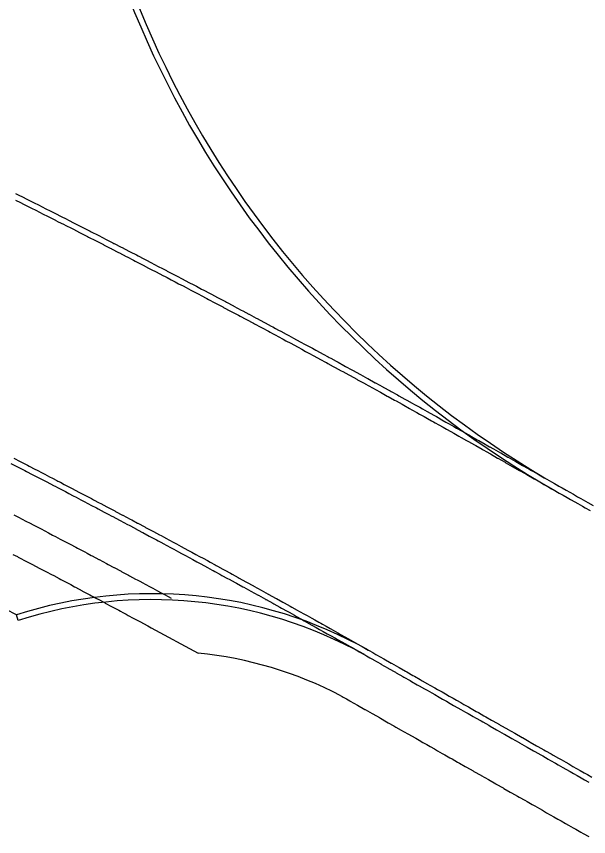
# Model space of a CAD drawing. Extents: x 2145147 to 2158018, y 137519 to 148068.
# Drawn here: x 2153069.8 to 2153134.4, y 142600.4 to 142692.8 of the extents above; entities that cross this region are included whole.
import ezdxf

# ---------------------------------------------------------------- set-up
doc = ezdxf.new("R2010")
doc.units = 0
doc.layers.add('PR_Phasing_Pavement_1', color=7, linetype='Continuous')

msp = doc.modelspace()

# ---------------------------------------------------------------- linework, layer by layer
at = {"layer": 'PR_Phasing_Pavement_1'}
msp.add_line((2153070.024, 142624.746), (2153069.82, 142625.38), dxfattribs=at)
for points in [[(2153069.736, 142672.875), (2153070.01, 142672.738), (2153070.59, 142672.447), (2153070.914, 142672.284), (2153071.443, 142672.019), (2153071.818, 142671.83), (2153072.296, 142671.589), (2153072.722, 142671.375), (2153073.148, 142671.16), (2153073.625, 142670.919), (2153074, 142670.729), (2153074.528, 142670.462), (2153074.568, 142670.442), (2153074.852, 142670.298), (2153075.431, 142670.004), (2153075.703, 142669.866), (2153076.333, 142669.546), (2153076.554, 142669.433), (2153077.235, 142669.087), (2153077.405, 142669), (2153078.136, 142668.627), (2153078.255, 142668.566), (2153079.037, 142668.166), (2153079.105, 142668.131), (2153079.938, 142667.704), (2153079.955, 142667.696), (2153080.714, 142667.306), (2153080.804, 142667.259), (2153080.838, 142667.242), (2153081.653, 142666.823), (2153081.738, 142666.779), (2153082.501, 142666.385), (2153082.637, 142666.315), (2153083.349, 142665.947), (2153083.536, 142665.85), (2153084.197, 142665.508), (2153084.434, 142665.385), (2153085.044, 142665.068), (2153085.333, 142664.918), (2153085.892, 142664.628), (2153086.23, 142664.451), (2153086.738, 142664.187), (2153086.84, 142664.133), (2153087.128, 142663.984), (2153087.584, 142663.745), (2153088.024, 142663.515), (2153088.43, 142663.303), (2153088.921, 142663.046), (2153089.276, 142662.859), (2153089.817, 142662.575), (2153090.121, 142662.416), (2153090.713, 142662.105), (2153090.966, 142661.971), (2153091.608, 142661.633), (2153091.811, 142661.526), (2153092.503, 142661.16), (2153092.655, 142661.08), (2153092.948, 142660.925), (2153093.397, 142660.687), (2153093.498, 142660.633), (2153094.291, 142660.213), (2153094.342, 142660.186), (2153095.185, 142659.738), (2153095.372, 142659.638), (2153096.027, 142659.289), (2153096.078, 142659.262), (2153096.87, 142658.84), (2153096.971, 142658.786), (2153097.712, 142658.39), (2153097.863, 142658.309), (2153098.553, 142657.939), (2153098.755, 142657.831), (2153099.037, 142657.679), (2153099.394, 142657.488), (2153099.647, 142657.352), (2153100.235, 142657.036), (2153100.538, 142656.873), (2153101.076, 142656.583), (2153101.428, 142656.392), (2153101.916, 142656.129), (2153102.319, 142655.911), (2153102.755, 142655.675), (2153103.209, 142655.429), (2153103.595, 142655.22), (2153104.098, 142654.947), (2153104.433, 142654.764), (2153104.987, 142654.463), (2153105.107, 142654.398), (2153105.272, 142654.308), (2153105.876, 142653.979), (2153106.11, 142653.851), (2153106.764, 142653.494), (2153106.948, 142653.393), (2153107.651, 142653.008), (2153107.785, 142652.935), (2153108.539, 142652.522), (2153108.622, 142652.476), (2153109.426, 142652.035), (2153109.459, 142652.016), (2153110.295, 142651.556), (2153110.312, 142651.547), (2153111.131, 142651.095), (2153111.156, 142651.081), (2153111.198, 142651.058), (2153111.967, 142650.633), (2153112.084, 142650.568), (2153112.802, 142650.17), (2153112.969, 142650.078), (2153113.637, 142649.707), (2153113.854, 142649.587), (2153114.471, 142649.243), (2153114.738, 142649.095), (2153115.305, 142648.779), (2153115.622, 142648.602), (2153116.139, 142648.313), (2153116.505, 142648.109), (2153116.972, 142647.848), (2153117.186, 142647.728), (2153117.388, 142647.614), (2153117.805, 142647.381), (2153118.271, 142647.119), (2153118.637, 142646.914), (2153119.153, 142646.624), (2153119.469, 142646.446), (2153120.035, 142646.127), (2153120.301, 142645.977), (2153120.916, 142645.63), (2153121.132, 142645.508), (2153121.797, 142645.132), (2153121.963, 142645.038), (2153122.678, 142644.633), (2153122.794, 142644.567), (2153123.196, 142644.339), (2153123.197, 142644.338), (2153123.553, 142644.136), (2153123.619, 142644.098), (2153124.423, 142643.642), (2153124.439, 142643.633), (2153125.26, 142643.167), (2153125.292, 142643.148), (2153126.08, 142642.701), (2153126.162, 142642.654), (2153126.9, 142642.235), (2153127.032, 142642.16), (2153127.721, 142641.769), (2153127.901, 142641.667), (2153128.541, 142641.303), (2153128.771, 142641.173), (2153129.361, 142640.837), (2153129.64, 142640.679), (2153130.182, 142640.372), (2153130.51, 142640.185), (2153131.002, 142639.906), (2153131.38, 142639.691), (2153131.822, 142639.44), (2153132.249, 142639.198), (2153132.643, 142638.974), (2153133.119, 142638.704), (2153133.463, 142638.508), (2153133.988, 142638.21), (2153134.284, 142638.042), (2153134.858, 142637.716)], [(2153069.711, 142672.141), (2153070.291, 142671.85), (2153070.615, 142671.688), (2153071.143, 142671.422), (2153071.518, 142671.233), (2153071.995, 142670.993), (2153072.421, 142670.778), (2153072.847, 142670.564), (2153073.324, 142670.323), (2153073.699, 142670.133), (2153074.227, 142669.866), (2153074.266, 142669.846), (2153074.55, 142669.702), (2153075.129, 142669.409), (2153075.401, 142669.271), (2153076.03, 142668.951), (2153076.251, 142668.838), (2153076.932, 142668.492), (2153077.102, 142668.405), (2153077.832, 142668.032), (2153077.951, 142667.971), (2153078.733, 142667.571), (2153078.801, 142667.537), (2153079.633, 142667.11), (2153079.65, 142667.101), (2153080.408, 142666.712), (2153080.499, 142666.666), (2153080.533, 142666.648), (2153081.347, 142666.229), (2153081.432, 142666.185), (2153082.195, 142665.792), (2153082.331, 142665.722), (2153083.043, 142665.354), (2153083.229, 142665.257), (2153083.89, 142664.915), (2153084.127, 142664.792), (2153084.737, 142664.476), (2153085.025, 142664.326), (2153085.583, 142664.036), (2153085.922, 142663.859), (2153086.429, 142663.595), (2153086.532, 142663.541), (2153086.819, 142663.392), (2153087.275, 142663.153), (2153087.715, 142662.923), (2153088.121, 142662.711), (2153088.611, 142662.454), (2153088.966, 142662.268), (2153089.507, 142661.984), (2153089.811, 142661.825), (2153090.402, 142661.514), (2153090.655, 142661.38), (2153091.296, 142661.042), (2153091.499, 142660.935), (2153092.191, 142660.57), (2153092.343, 142660.49), (2153092.636, 142660.334), (2153093.085, 142660.097), (2153093.186, 142660.043), (2153093.978, 142659.623), (2153094.029, 142659.596), (2153094.871, 142659.149), (2153095.059, 142659.049), (2153095.713, 142658.7), (2153095.764, 142658.673), (2153096.555, 142658.251), (2153096.656, 142658.197), (2153097.397, 142657.801), (2153097.548, 142657.72), (2153098.238, 142657.351), (2153098.439, 142657.243), (2153098.721, 142657.091), (2153099.078, 142656.9), (2153099.33, 142656.764), (2153099.919, 142656.448), (2153100.221, 142656.285), (2153100.759, 142655.995), (2153101.111, 142655.805), (2153101.598, 142655.542), (2153102.001, 142655.324), (2153102.437, 142655.088), (2153102.89, 142654.842), (2153103.276, 142654.633), (2153103.779, 142654.36), (2153104.115, 142654.178), (2153104.668, 142653.877), (2153104.787, 142653.812), (2153104.953, 142653.722), (2153105.556, 142653.393), (2153105.79, 142653.265), (2153106.443, 142652.908), (2153106.628, 142652.808), (2153107.331, 142652.423), (2153107.465, 142652.35), (2153108.218, 142651.937), (2153108.301, 142651.891), (2153109.104, 142651.45), (2153109.137, 142651.431), (2153109.973, 142650.971), (2153109.99, 142650.962), (2153110.809, 142650.51), (2153110.834, 142650.496), (2153110.875, 142650.473), (2153111.644, 142650.049), (2153111.76, 142649.984), (2153112.478, 142649.586), (2153112.645, 142649.494), (2153113.313, 142649.123), (2153113.529, 142649.003), (2153114.146, 142648.66), (2153114.413, 142648.511), (2153114.98, 142648.196), (2153115.297, 142648.019), (2153115.813, 142647.731), (2153116.18, 142647.526), (2153116.646, 142647.265), (2153116.86, 142647.145), (2153117.062, 142647.032), (2153117.478, 142646.799), (2153117.944, 142646.537), (2153118.31, 142646.332), (2153118.826, 142646.042), (2153119.142, 142645.864), (2153119.707, 142645.545), (2153119.973, 142645.395), (2153120.588, 142645.048), (2153120.804, 142644.926), (2153121.468, 142644.551), (2153121.634, 142644.457), (2153122.348, 142644.052), (2153122.464, 142643.986), (2153122.866, 142643.758), (2153122.867, 142643.757), (2153123.224, 142643.555), (2153123.289, 142643.518), (2153124.093, 142643.061), (2153124.11, 142643.052), (2153124.93, 142642.586), (2153124.963, 142642.567), (2153125.75, 142642.12), (2153125.832, 142642.074), (2153126.571, 142641.654), (2153126.702, 142641.58), (2153127.391, 142641.189), (2153127.571, 142641.086), (2153128.211, 142640.723), (2153128.441, 142640.592), (2153129.032, 142640.257), (2153129.311, 142640.098), (2153129.852, 142639.791), (2153130.18, 142639.605), (2153130.672, 142639.325), (2153131.05, 142639.111), (2153131.493, 142638.859), (2153131.919, 142638.617), (2153132.313, 142638.394), (2153132.789, 142638.123), (2153133.134, 142637.928), (2153133.659, 142637.63), (2153133.954, 142637.462), (2153134.528, 142637.136)], [(2153069.514, 142643.055), (2153070.26, 142642.671), (2153070.392, 142642.602), (2153071.088, 142642.242), (2153071.27, 142642.148), (2153071.916, 142641.814), (2153072.148, 142641.693), (2153072.744, 142641.384), (2153073.026, 142641.238), (2153073.572, 142640.954), (2153073.903, 142640.782), (2153074.399, 142640.523), (2153074.499, 142640.471), (2153074.779, 142640.324), (2153075.226, 142640.091), (2153075.656, 142639.867), (2153076.052, 142639.659), (2153076.532, 142639.408), (2153076.879, 142639.226), (2153077.407, 142638.949), (2153077.704, 142638.793), (2153078.282, 142638.489), (2153078.53, 142638.358), (2153079.157, 142638.028), (2153079.355, 142637.923), (2153080.031, 142637.566), (2153080.179, 142637.488), (2153080.466, 142637.336), (2153080.905, 142637.104), (2153081.004, 142637.051), (2153081.778, 142636.641), (2153081.828, 142636.614), (2153082.651, 142636.177), (2153082.835, 142636.079), (2153083.475, 142635.738), (2153083.524, 142635.712), (2153084.297, 142635.299), (2153084.396, 142635.246), (2153085.12, 142634.859), (2153085.268, 142634.78), (2153085.942, 142634.419), (2153086.139, 142634.313), (2153086.415, 142634.165), (2153086.764, 142633.978), (2153087.01, 142633.846), (2153087.585, 142633.536), (2153087.881, 142633.377), (2153088.406, 142633.094), (2153088.751, 142632.908), (2153089.227, 142632.651), (2153089.621, 142632.438), (2153090.048, 142632.207), (2153090.49, 142631.967), (2153090.868, 142631.763), (2153091.359, 142631.496), (2153091.687, 142631.317), (2153092.228, 142631.023), (2153092.345, 142630.96), (2153092.506, 142630.872), (2153093.096, 142630.55), (2153093.325, 142630.425), (2153093.964, 142630.076), (2153094.144, 142629.978), (2153094.831, 142629.602), (2153094.962, 142629.53), (2153095.698, 142629.127), (2153095.78, 142629.082), (2153096.564, 142628.65), (2153096.597, 142628.632), (2153097.414, 142628.183), (2153097.43, 142628.174), (2153098.231, 142627.732), (2153098.255, 142627.719), (2153098.296, 142627.696), (2153099.047, 142627.281), (2153099.161, 142627.218), (2153099.863, 142626.829), (2153100.026, 142626.739), (2153100.679, 142626.377), (2153100.891, 142626.259), (2153101.494, 142625.923), (2153101.754, 142625.778), (2153102.309, 142625.469), (2153102.618, 142625.297), (2153103.123, 142625.015), (2153103.481, 142624.815), (2153103.937, 142624.56), (2153104.146, 142624.443), (2153104.344, 142624.332), (2153104.751, 142624.104), (2153105.206, 142623.848), (2153105.564, 142623.647), (2153106.068, 142623.364), (2153106.377, 142623.19), (2153106.929, 142622.879), (2153107.189, 142622.732), (2153107.791, 142622.393), (2153108.002, 142622.274), (2153108.651, 142621.906), (2153108.813, 142621.814), (2153109.511, 142621.419), (2153109.625, 142621.355), (2153110.018, 142621.131), (2153110.019, 142621.131), (2153110.375, 142620.929), (2153110.441, 142620.891), (2153111.245, 142620.435), (2153111.261, 142620.425), (2153112.081, 142619.96), (2153112.114, 142619.941), (2153112.902, 142619.494), (2153112.984, 142619.447), (2153113.722, 142619.028), (2153113.853, 142618.953), (2153114.543, 142618.562), (2153114.723, 142618.46), (2153115.363, 142618.096), (2153115.593, 142617.966), (2153116.183, 142617.63), (2153116.462, 142617.472), (2153117.004, 142617.165), (2153117.332, 142616.978), (2153117.824, 142616.699), (2153118.201, 142616.484), (2153118.644, 142616.233), (2153119.071, 142615.991), (2153119.465, 142615.767), (2153119.94, 142615.497), (2153120.285, 142615.301), (2153120.81, 142615.003), (2153121.105, 142614.835), (2153121.68, 142614.509), (2153121.926, 142614.37), (2153122.549, 142614.015), (2153122.746, 142613.904), (2153123.419, 142613.522), (2153123.566, 142613.438), (2153124.288, 142613.028), (2153124.387, 142612.972), (2153125.158, 142612.534), (2153125.207, 142612.506), (2153126.028, 142612.04), (2153126.848, 142611.574), (2153126.897, 142611.547), (2153127.668, 142611.109), (2153127.767, 142611.053), (2153128.489, 142610.643), (2153128.636, 142610.559), (2153129.309, 142610.177), (2153129.506, 142610.065), (2153130.129, 142609.711), (2153130.375, 142609.571), (2153130.95, 142609.245), (2153131.245, 142609.078), (2153131.77, 142608.779), (2153132.115, 142608.584), (2153132.59, 142608.314), (2153132.984, 142608.09), (2153133.411, 142607.848), (2153133.854, 142607.596), (2153134.231, 142607.382), (2153134.723, 142607.102)], [(2153069.208, 142642.462), (2153069.953, 142642.077), (2153070.086, 142642.009), (2153070.781, 142641.649), (2153070.964, 142641.555), (2153071.609, 142641.221), (2153071.841, 142641.101), (2153072.437, 142640.791), (2153072.718, 142640.645), (2153073.264, 142640.362), (2153073.594, 142640.189), (2153074.09, 142639.931), (2153074.19, 142639.879), (2153074.471, 142639.733), (2153074.917, 142639.5), (2153075.346, 142639.275), (2153075.743, 142639.068), (2153076.222, 142638.817), (2153076.568, 142638.635), (2153077.097, 142638.358), (2153077.394, 142638.202), (2153077.971, 142637.898), (2153078.219, 142637.767), (2153078.845, 142637.437), (2153079.043, 142637.333), (2153079.719, 142636.976), (2153079.867, 142636.897), (2153080.154, 142636.746), (2153080.592, 142636.514), (2153080.691, 142636.461), (2153081.465, 142636.051), (2153081.515, 142636.025), (2153082.338, 142635.587), (2153082.521, 142635.49), (2153083.161, 142635.149), (2153083.21, 142635.123), (2153083.983, 142634.71), (2153084.082, 142634.658), (2153084.805, 142634.271), (2153084.953, 142634.192), (2153085.627, 142633.831), (2153085.824, 142633.725), (2153086.099, 142633.577), (2153086.448, 142633.39), (2153086.694, 142633.257), (2153087.269, 142632.948), (2153087.564, 142632.789), (2153088.09, 142632.506), (2153088.434, 142632.32), (2153088.91, 142632.063), (2153089.303, 142631.851), (2153089.73, 142631.62), (2153090.172, 142631.38), (2153090.549, 142631.176), (2153091.041, 142630.909), (2153091.368, 142630.731), (2153091.909, 142630.437), (2153092.025, 142630.373), (2153092.187, 142630.285), (2153092.776, 142629.964), (2153093.005, 142629.839), (2153093.643, 142629.491), (2153093.823, 142629.392), (2153094.51, 142629.016), (2153094.641, 142628.945), (2153095.377, 142628.541), (2153095.458, 142628.496), (2153096.243, 142628.065), (2153096.275, 142628.047), (2153097.092, 142627.598), (2153097.108, 142627.589), (2153097.908, 142627.148), (2153097.932, 142627.134), (2153097.973, 142627.112), (2153098.724, 142626.697), (2153098.838, 142626.634), (2153099.539, 142626.245), (2153099.702, 142626.155), (2153100.354, 142625.793), (2153100.566, 142625.675), (2153101.169, 142625.34), (2153101.43, 142625.195), (2153101.983, 142624.886), (2153102.293, 142624.714), (2153102.797, 142624.432), (2153103.155, 142624.232), (2153103.611, 142623.977), (2153103.82, 142623.86), (2153104.018, 142623.749), (2153104.424, 142623.522), (2153104.879, 142623.266), (2153105.237, 142623.065), (2153105.741, 142622.782), (2153106.049, 142622.608), (2153106.602, 142622.297), (2153106.861, 142622.151), (2153107.462, 142621.812), (2153107.673, 142621.692), (2153108.322, 142621.325), (2153108.484, 142621.233), (2153109.182, 142620.838), (2153109.295, 142620.774), (2153109.688, 142620.551), (2153109.689, 142620.55), (2153110.045, 142620.348), (2153110.111, 142620.311), (2153110.915, 142619.854), (2153110.931, 142619.845), (2153111.752, 142619.379), (2153111.785, 142619.36), (2153112.572, 142618.913), (2153112.654, 142618.867), (2153113.392, 142618.447), (2153113.524, 142618.373), (2153114.213, 142617.982), (2153114.393, 142617.879), (2153115.033, 142617.516), (2153115.263, 142617.385), (2153115.854, 142617.05), (2153116.132, 142616.891), (2153116.674, 142616.584), (2153117.002, 142616.398), (2153117.494, 142616.118), (2153117.872, 142615.904), (2153118.315, 142615.652), (2153118.741, 142615.41), (2153119.135, 142615.186), (2153119.611, 142614.916), (2153119.955, 142614.721), (2153120.48, 142614.422), (2153120.776, 142614.255), (2153121.35, 142613.929), (2153121.596, 142613.789), (2153122.22, 142613.435), (2153122.416, 142613.323), (2153123.089, 142612.941), (2153123.237, 142612.857), (2153123.959, 142612.447), (2153124.057, 142612.391), (2153124.828, 142611.954), (2153124.877, 142611.926), (2153125.698, 142611.46), (2153126.518, 142610.994), (2153126.567, 142610.966), (2153127.339, 142610.528), (2153127.437, 142610.472), (2153128.159, 142610.062), (2153128.307, 142609.978), (2153128.979, 142609.596), (2153129.176, 142609.485), (2153129.8, 142609.131), (2153130.046, 142608.991), (2153130.62, 142608.665), (2153130.915, 142608.497), (2153131.44, 142608.199), (2153131.785, 142608.003), (2153132.261, 142607.733), (2153132.654, 142607.509), (2153133.081, 142607.267), (2153133.524, 142607.016), (2153133.901, 142606.801), (2153134.394, 142606.522)], [(2153069.539, 142636.662), (2153070.133, 142636.354), (2153070.412, 142636.209), (2153070.956, 142635.926), (2153071.285, 142635.755), (2153071.779, 142635.497), (2153071.878, 142635.446), (2153072.157, 142635.3), (2153072.601, 142635.068), (2153073.029, 142634.844), (2153073.424, 142634.638), (2153073.901, 142634.388), (2153074.245, 142634.207), (2153074.772, 142633.931), (2153075.067, 142633.776), (2153075.643, 142633.473), (2153075.888, 142633.344), (2153076.513, 142633.014), (2153076.709, 142632.911), (2153077.383, 142632.555), (2153077.53, 142632.477), (2153077.815, 142632.326), (2153078.252, 142632.095), (2153078.349, 142632.044), (2153079.122, 142631.634), (2153079.169, 142631.609), (2153079.99, 142631.172), (2153080.171, 142631.076), (2153080.809, 142630.736), (2153080.857, 142630.711), (2153081.628, 142630.299), (2153081.725, 142630.248), (2153082.447, 142629.862), (2153082.593, 142629.784), (2153083.264, 142629.424), (2153083.46, 142629.319), (2153083.734, 142629.172), (2153084.082, 142628.985), (2153084.327, 142628.854), (2153084.899, 142628.546), (2153085.193, 142628.387), (2153085.716, 142628.105), (2153086.059, 142627.921), (2153086.533, 142627.665), (2153086.924, 142627.453), (2153087.284, 142627.258)], [(2153069.437, 142632.207), (2153069.93, 142631.95), (2153070.028, 142631.899), (2153070.306, 142631.754), (2153070.749, 142631.523), (2153071.175, 142631.3), (2153071.568, 142631.094), (2153072.044, 142630.845), (2153072.387, 142630.665), (2153072.912, 142630.39), (2153073.206, 142630.235), (2153073.78, 142629.933), (2153074.024, 142629.805), (2153074.647, 142629.476), (2153074.842, 142629.374), (2153075.514, 142629.018), (2153075.66, 142628.941), (2153075.944, 142628.791), (2153076.38, 142628.56), (2153076.476, 142628.509), (2153077.247, 142628.101), (2153077.293, 142628.076), (2153078.112, 142627.641), (2153078.292, 142627.545), (2153078.928, 142627.206), (2153078.975, 142627.181), (2153079.744, 142626.771), (2153079.84, 142626.72), (2153080.56, 142626.335), (2153080.704, 142626.258), (2153081.375, 142625.898), (2153081.569, 142625.794), (2153081.843, 142625.647), (2153082.189, 142625.461), (2153082.432, 142625.331), (2153083.004, 142625.023), (2153083.296, 142624.866), (2153083.817, 142624.585), (2153084.159, 142624.401), (2153084.631, 142624.146), (2153085.021, 142623.935), (2153090.325, 142621.064)], [(2153106.414, 142616.269), (2153106.547, 142616.193), (2153106.66, 142616.129), (2153107.051, 142615.907), (2153107.052, 142615.907), (2153107.409, 142615.704), (2153107.474, 142615.667), (2153108.278, 142615.211), (2153108.295, 142615.201), (2153109.115, 142614.735), (2153109.148, 142614.717), (2153109.935, 142614.27), (2153110.017, 142614.223), (2153110.756, 142613.804), (2153110.887, 142613.729), (2153111.576, 142613.338), (2153111.756, 142613.235), (2153112.396, 142612.872), (2153112.626, 142612.742), (2153113.217, 142612.406), (2153113.496, 142612.248), (2153114.037, 142611.94), (2153114.365, 142611.754), (2153114.857, 142611.475), (2153115.235, 142611.26), (2153115.678, 142611.009), (2153116.104, 142610.767), (2153116.498, 142610.543), (2153116.974, 142610.273), (2153117.318, 142610.077), (2153117.844, 142609.779), (2153118.139, 142609.611), (2153118.713, 142609.285), (2153118.959, 142609.145), (2153119.583, 142608.791), (2153119.78, 142608.68), (2153120.452, 142608.298), (2153120.6, 142608.214), (2153121.322, 142607.804), (2153121.42, 142607.748), (2153122.191, 142607.31), (2153122.241, 142607.282), (2153123.061, 142606.816), (2153123.881, 142606.35), (2153123.931, 142606.322), (2153124.702, 142605.884), (2153124.8, 142605.829), (2153125.522, 142605.419), (2153125.67, 142605.335), (2153126.342, 142604.953), (2153126.539, 142604.841), (2153127.163, 142604.487), (2153127.409, 142604.347), (2153127.983, 142604.021), (2153128.278, 142603.853), (2153128.804, 142603.555), (2153129.148, 142603.36), (2153129.624, 142603.089), (2153130.018, 142602.866), (2153130.444, 142602.624), (2153130.887, 142602.372), (2153131.265, 142602.158), (2153131.757, 142601.878), (2153132.085, 142601.692), (2153132.626, 142601.384), (2153132.905, 142601.226), (2153133.496, 142600.891), (2153133.726, 142600.76), (2153134.366, 142600.397)]]:
    msp.add_lwpolyline(points, dxfattribs=at)
for centre, radius, start, end in [((2153184.935, 142735.01), 110, 180.78457, 240.40983), ((2153184.935, 142735.01), 109.333, 180.78457, 240.40983), ((2152550.597, 141635.98), 1117.366, 62.310179, 66.59337), ((2153085.112, 142577.776), 50, 60.78811, 107.8087), ((2153085.112, 142577.776), 49.333, 60.9519, 107.8087), ((2153086.033, 142577.274), 44, 62.4059, 84.40241)]:
    msp.add_arc(centre, radius, start, end, dxfattribs=at)

doc.saveas('drawing.dxf')
